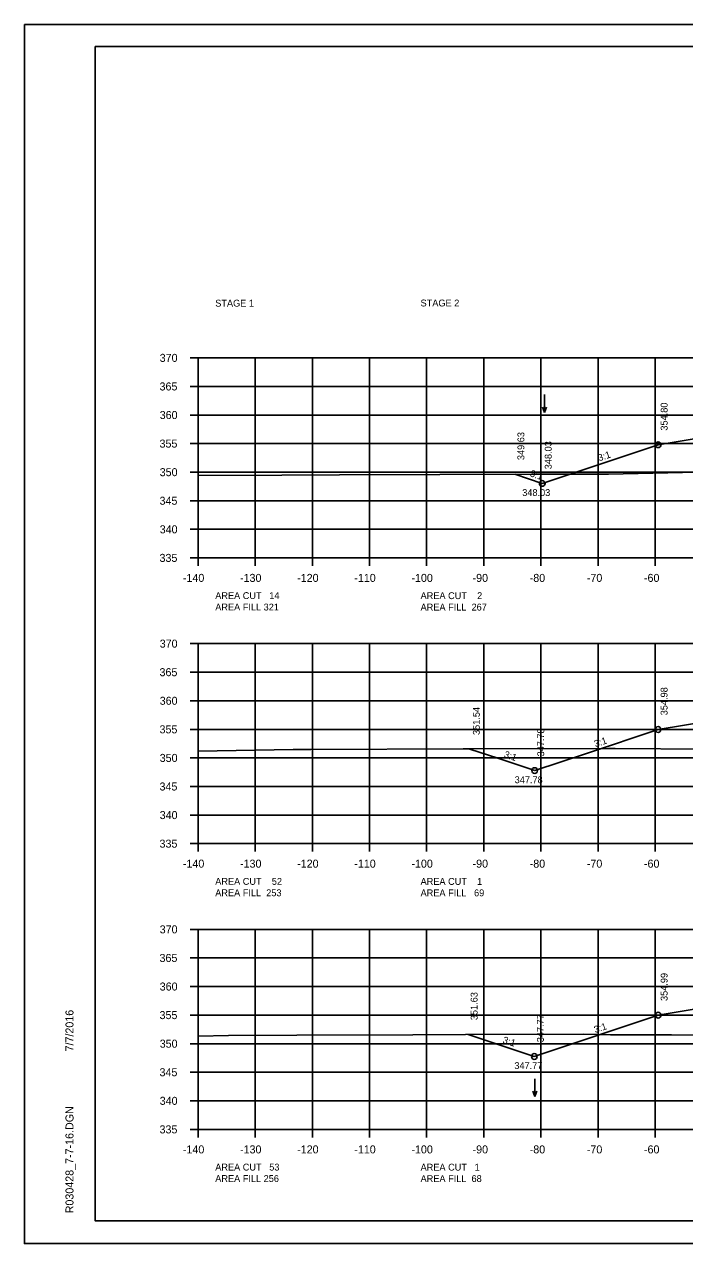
# Model space of a CAD drawing. Extents: x 1374859 to 1376773, y 382242 to 389804.
# Drawn here: x 1375964.2 to 1376079.7, y 384588.5 to 384801.8 of the extents above; entities that cross this region are included whole.
import ezdxf

# ---------------------------------------------------------------- set-up
doc = ezdxf.new("R2010")
doc.units = 0
for name, color, linetype in [('R_Axis', 7, 'Continuous'), ('R_Axis Annot', 7, 'Continuous'), ('R_Border', 7, 'Continuous'), ('R_Exist Surface', 7, 'Continuous'), ('R_Fin Surface', 7, 'Continuous'), ('R_Grid', 7, 'Continuous'), ('R_No Plot', 7, 'Continuous'), ('R_Water Annot', 7, 'Continuous'), ('R_Xsect Elev', 7, 'Continuous'), ('R_Xsect Slope', 7, 'Continuous')]:
    doc.layers.add(name, color=color, linetype=linetype)

msp = doc.modelspace()

# ---------------------------------------------------------------- linework, layer by layer
at = {"layer": 'R_Axis'}
for p, q in [((1375993.17, 384743.44), (1375994.57, 384743.44)), ((1375994.57, 384708.44), (1375994.57, 384743.44)), ((1375993.17, 384738.44), (1375994.57, 384738.44)), ((1375993.17, 384733.44), (1375994.57, 384733.44)), ((1375993.17, 384728.44), (1375994.57, 384728.44)), ((1375993.17, 384723.44), (1375994.57, 384723.44)), ((1375993.17, 384718.44), (1375994.57, 384718.44)), ((1375993.17, 384713.44), (1375994.57, 384713.44)), ((1375993.17, 384708.44), (1375994.57, 384708.44)), ((1375994.57, 384708.44), (1376274.57, 384708.44)), ((1375994.57, 384707.04), (1375994.57, 384708.44)), ((1376004.57, 384707.04), (1376004.57, 384708.44)), ((1376014.57, 384707.04), (1376014.57, 384708.44)), ((1376024.57, 384707.04), (1376024.57, 384708.44)), ((1376034.57, 384707.04), (1376034.57, 384708.44)), ((1376044.57, 384707.04), (1376044.57, 384708.44)), ((1376054.57, 384707.04), (1376054.57, 384708.44)), ((1376064.57, 384707.04), (1376064.57, 384708.44)), ((1376074.57, 384707.04), (1376074.57, 384708.44)), ((1375993.17, 384693.44), (1375994.57, 384693.44)), ((1375994.57, 384658.44), (1375994.57, 384693.44)), ((1375993.17, 384688.44), (1375994.57, 384688.44)), ((1375993.17, 384683.44), (1375994.57, 384683.44)), ((1375993.17, 384678.44), (1375994.57, 384678.44)), ((1375993.17, 384673.44), (1375994.57, 384673.44)), ((1375993.17, 384668.44), (1375994.57, 384668.44)), ((1375993.17, 384663.44), (1375994.57, 384663.44)), ((1375993.17, 384658.44), (1375994.57, 384658.44)), ((1375994.57, 384658.44), (1376274.57, 384658.44)), ((1375994.57, 384657.04), (1375994.57, 384658.44)), ((1376004.57, 384657.04), (1376004.57, 384658.44)), ((1376014.57, 384657.04), (1376014.57, 384658.44)), ((1376024.57, 384657.04), (1376024.57, 384658.44)), ((1376034.57, 384657.04), (1376034.57, 384658.44)), ((1376044.57, 384657.04), (1376044.57, 384658.44)), ((1376054.57, 384657.04), (1376054.57, 384658.44)), ((1376064.57, 384657.04), (1376064.57, 384658.44)), ((1376074.57, 384657.04), (1376074.57, 384658.44)), ((1375993.17, 384643.44), (1375994.57, 384643.44)), ((1375994.57, 384608.44), (1375994.57, 384643.44)), ((1375993.17, 384638.44), (1375994.57, 384638.44)), ((1375993.17, 384633.44), (1375994.57, 384633.44)), ((1375993.17, 384628.44), (1375994.57, 384628.44)), ((1375993.17, 384623.44), (1375994.57, 384623.44)), ((1375993.17, 384618.44), (1375994.57, 384618.44)), ((1375993.17, 384613.44), (1375994.57, 384613.44)), ((1375993.17, 384608.44), (1375994.57, 384608.44)), ((1375994.57, 384608.44), (1376274.57, 384608.44)), ((1375994.57, 384607.04), (1375994.57, 384608.44)), ((1376004.57, 384607.04), (1376004.57, 384608.44)), ((1376014.57, 384607.04), (1376014.57, 384608.44)), ((1376024.57, 384607.04), (1376024.57, 384608.44)), ((1376034.57, 384607.04), (1376034.57, 384608.44)), ((1376044.57, 384607.04), (1376044.57, 384608.44)), ((1376054.57, 384607.04), (1376054.57, 384608.44)), ((1376064.57, 384607.04), (1376064.57, 384608.44)), ((1376074.57, 384607.04), (1376074.57, 384608.44))]:
    msp.add_line(p, q, dxfattribs=at)
at = {"layer": 'R_Border'}
for p, q in [((1375976.57, 384797.9), (1376292.75, 384797.9)), ((1375976.57, 384592.44), (1375976.57, 384797.9)), ((1375976.57, 384592.44), (1375976.57, 384592.44)), ((1376292.75, 384592.44), (1375976.57, 384592.44))]:
    msp.add_line(p, q, dxfattribs=at)
at = {"layer": 'R_Exist Surface'}
for points in [[(1375994.57, 384722.88), (1376009.23, 384722.92), (1376019.29, 384722.96), (1376036.87, 384723.05), (1376052.92, 384723.07), (1376066.41, 384723.09), (1376079.35, 384723.4), (1376082.83, 384723.48)], [(1375994.57, 384674.64), (1376011.19, 384674.89), (1376011.4, 384674.89), (1376014.33, 384674.9), (1376040.94, 384675.01), (1376042.15, 384675.03), (1376066.27, 384675.09), (1376067.54, 384675.08), (1376083.52, 384674.97)], [(1375994.57, 384624.78), (1375999.91, 384624.86), (1376011.87, 384624.9), (1376032.17, 384625), (1376041.4, 384625.07), (1376061.97, 384625.12), (1376066.73, 384625), (1376077.4, 384624.96), (1376083.46, 384624.92)]]:
    msp.add_lwpolyline(points, dxfattribs=at)
at = {"layer": 'R_Fin Surface'}
for points in [[(1376050.01, 384723.07), (1376054.8, 384721.47), (1376075.09, 384728.23), (1376083.13, 384729.57), (1376097.09, 384731.9), (1376105.09, 384732.52), (1376134.59, 384734.79), (1376164.09, 384737.06), (1376172.09, 384737.68), (1376185.9, 384735.37), (1376194.09, 384734.01), (1376226.99, 384723.04)], [(1376042.16, 384674.99), (1376047.04, 384673.37), (1376053.49, 384671.22), (1376062.57, 384674.24), (1376075.08, 384678.41), (1376079.72, 384679.19), (1376083.12, 384679.75), (1376088.99, 384680.73), (1376097.08, 384682.08), (1376101.7, 384682.44), (1376105.08, 384682.7), (1376122.02, 384684), (1376134.58, 384684.97), (1376151.52, 384686.27), (1376164.08, 384687.24), (1376168.7, 384687.6), (1376172.08, 384687.86), (1376177.89, 384686.89), (1376185.89, 384685.55), (1376190.62, 384684.77), (1376194.08, 384684.19), (1376202, 384681.55), (1376212.33, 384678.11)], [(1376041.82, 384625.07), (1376053.42, 384621.2), (1376075.09, 384628.43), (1376083.13, 384629.77), (1376097.09, 384632.09), (1376105.09, 384632.71), (1376134.59, 384634.98), (1376164.09, 384637.25), (1376172.09, 384637.87), (1376185.9, 384635.57), (1376194.09, 384634.2), (1376212.95, 384627.91)]]:
    msp.add_lwpolyline(points, dxfattribs=at)
at = {"layer": 'R_Grid'}
for p, q in [((1375994.57, 384743.44), (1376274.57, 384743.44)), ((1375994.57, 384708.44), (1375994.57, 384743.44)), ((1376004.57, 384708.44), (1376004.57, 384743.44)), ((1376014.57, 384708.44), (1376014.57, 384743.44)), ((1376024.57, 384708.44), (1376024.57, 384743.44)), ((1376034.57, 384708.44), (1376034.57, 384743.44)), ((1376044.57, 384708.44), (1376044.57, 384743.44)), ((1376054.57, 384708.44), (1376054.57, 384743.44)), ((1376064.57, 384708.44), (1376064.57, 384743.44)), ((1376074.57, 384708.44), (1376074.57, 384743.44)), ((1375994.57, 384738.44), (1376274.57, 384738.44)), ((1375994.57, 384733.44), (1376274.57, 384733.44)), ((1375994.57, 384728.44), (1376274.57, 384728.44)), ((1375994.57, 384723.44), (1376274.57, 384723.44)), ((1375994.57, 384718.44), (1376274.57, 384718.44)), ((1375994.57, 384713.44), (1376274.57, 384713.44)), ((1375994.57, 384708.44), (1376274.57, 384708.44)), ((1375994.57, 384693.44), (1376274.57, 384693.44)), ((1375994.57, 384658.44), (1375994.57, 384693.44)), ((1376004.57, 384658.44), (1376004.57, 384693.44)), ((1376014.57, 384658.44), (1376014.57, 384693.44)), ((1376024.57, 384658.44), (1376024.57, 384693.44)), ((1376034.57, 384658.44), (1376034.57, 384693.44)), ((1376044.57, 384658.44), (1376044.57, 384693.44)), ((1376054.57, 384658.44), (1376054.57, 384693.44)), ((1376064.57, 384658.44), (1376064.57, 384693.44)), ((1376074.57, 384658.44), (1376074.57, 384693.44)), ((1375994.57, 384688.44), (1376274.57, 384688.44)), ((1375994.57, 384683.44), (1376274.57, 384683.44)), ((1375994.57, 384678.44), (1376274.57, 384678.44)), ((1375994.57, 384673.44), (1376274.57, 384673.44)), ((1375994.57, 384668.44), (1376274.57, 384668.44)), ((1375994.57, 384663.44), (1376274.57, 384663.44)), ((1375994.57, 384658.44), (1376274.57, 384658.44)), ((1375994.57, 384643.44), (1376274.57, 384643.44)), ((1375994.57, 384608.44), (1375994.57, 384643.44)), ((1376004.57, 384608.44), (1376004.57, 384643.44)), ((1376014.57, 384608.44), (1376014.57, 384643.44)), ((1376024.57, 384608.44), (1376024.57, 384643.44)), ((1376034.57, 384608.44), (1376034.57, 384643.44)), ((1376044.57, 384608.44), (1376044.57, 384643.44)), ((1376054.57, 384608.44), (1376054.57, 384643.44)), ((1376064.57, 384608.44), (1376064.57, 384643.44)), ((1376074.57, 384608.44), (1376074.57, 384643.44)), ((1375994.57, 384638.44), (1376274.57, 384638.44)), ((1375994.57, 384633.44), (1376274.57, 384633.44)), ((1375994.57, 384628.44), (1376274.57, 384628.44)), ((1375994.57, 384623.44), (1376274.57, 384623.44)), ((1375994.57, 384618.44), (1376274.57, 384618.44)), ((1375994.57, 384613.44), (1376274.57, 384613.44)), ((1375994.57, 384608.44), (1376274.57, 384608.44))]:
    msp.add_line(p, q, dxfattribs=at)
at = {"layer": 'R_No Plot'}
for p, q in [((1375964.17, 384801.79), (1376297.5, 384801.79)), ((1375964.17, 384588.46), (1376297.5, 384588.46))]:
    msp.add_line(p, q, dxfattribs=at)
for points in [[(1375964.16, 384801.79), (1376297.5, 384801.79), (1376297.5, 384588.46), (1375964.16, 384588.46)], [(1376210.49, 384797.9), (1376210.49, 384788.02), (1376246.22, 384788.02), (1376246.22, 384785.1), (1376269.42, 384785.1), (1376269.42, 384760.77), (1376292.75, 384760.77), (1376292.75, 384592.44), (1375976.57, 384592.44), (1375976.57, 384797.9)]]:
    msp.add_lwpolyline(points, close=True, dxfattribs=at)
for centre in [(1376075.09, 384728.23), (1376054.8, 384721.47), (1376075.07, 384678.41), (1376053.48, 384671.22), (1376075.09, 384628.43), (1376053.42, 384621.2)]:
    msp.add_circle(centre, 0.5, dxfattribs=at)
at = {"layer": 'R_Water Annot'}
for p, q in [((1376055.22, 384737.02), (1376055.22, 384733.88)), ((1376055.22, 384733.88), (1376054.87, 384734.84)), ((1376055.22, 384733.88), (1376055.57, 384734.84)), ((1376053.49, 384617.31), (1376053.49, 384614.17)), ((1376053.49, 384614.17), (1376053.14, 384615.13)), ((1376053.49, 384614.17), (1376053.84, 384615.13))]:
    msp.add_line(p, q, dxfattribs=at)

# ---------------------------------------------------------------- texts
at = {"layer": 'R_Axis Annot'}
for s, p in [('STAGE 1', (1375997.57, 384752.41)), ('STAGE 2', (1376033.51, 384752.44))]:
    msp.add_text(s, height=1.2, rotation=360, dxfattribs=at).set_placement(p)
for s, height, p in [('370', 1.4, (1375987.85, 384742.74)), ('365', 1.4, (1375987.82, 384737.74)), ('360', 1.4, (1375987.85, 384732.74)), ('355', 1.4, (1375987.82, 384727.74)), ('350', 1.4, (1375987.85, 384722.74)), ('345', 1.4, (1375987.82, 384717.74)), ('340', 1.4, (1375987.85, 384712.74)), ('335', 1.4, (1375987.82, 384707.74)), ('-140', 1.4, (1375991.91, 384704.24)), ('-130', 1.4, (1376001.91, 384704.24)), ('-120', 1.4, (1376011.91, 384704.24)), ('-110', 1.4, (1376021.91, 384704.24)), ('-100', 1.4, (1376031.91, 384704.24)), ('-90', 1.4, (1376042.61, 384704.24)), ('-80', 1.4, (1376052.61, 384704.24)), ('-70', 1.4, (1376062.61, 384704.24)), ('-60', 1.4, (1376072.61, 384704.24)), ('AREA CUT   14', 1.2, (1375997.57, 384701.24)), ('AREA CUT    2', 1.2, (1376033.51, 384701.23)), ('AREA FILL 321', 1.2, (1375997.57, 384699.24)), ('AREA FILL  267', 1.2, (1376033.51, 384699.23)), ('370', 1.4, (1375987.85, 384692.74)), ('365', 1.4, (1375987.82, 384687.74)), ('360', 1.4, (1375987.85, 384682.74)), ('355', 1.4, (1375987.82, 384677.74)), ('350', 1.4, (1375987.85, 384672.74)), ('345', 1.4, (1375987.82, 384667.74)), ('340', 1.4, (1375987.85, 384662.74)), ('335', 1.4, (1375987.82, 384657.74)), ('-140', 1.4, (1375991.91, 384654.24)), ('-130', 1.4, (1376001.91, 384654.24)), ('-120', 1.4, (1376011.91, 384654.24)), ('-110', 1.4, (1376021.91, 384654.24)), ('-100', 1.4, (1376031.91, 384654.24)), ('-90', 1.4, (1376042.61, 384654.24)), ('-80', 1.4, (1376052.61, 384654.24)), ('-70', 1.4, (1376062.61, 384654.24)), ('-60', 1.4, (1376072.61, 384654.24)), ('AREA CUT    52', 1.2, (1375997.57, 384651.24)), ('AREA CUT    1', 1.2, (1376033.51, 384651.23)), ('AREA FILL  253', 1.2, (1375997.57, 384649.24)), ('AREA FILL   69', 1.2, (1376033.51, 384649.23)), ('370', 1.4, (1375987.85, 384642.74)), ('365', 1.4, (1375987.82, 384637.74)), ('360', 1.4, (1375987.85, 384632.74)), ('355', 1.4, (1375987.82, 384627.74)), ('350', 1.4, (1375987.85, 384622.74)), ('345', 1.4, (1375987.82, 384617.74)), ('340', 1.4, (1375987.85, 384612.74)), ('335', 1.4, (1375987.82, 384607.74)), ('-140', 1.4, (1375991.91, 384604.24)), ('-130', 1.4, (1376001.91, 384604.24)), ('-120', 1.4, (1376011.91, 384604.24)), ('-110', 1.4, (1376021.91, 384604.24)), ('-100', 1.4, (1376031.91, 384604.24)), ('-90', 1.4, (1376042.61, 384604.24)), ('-80', 1.4, (1376052.61, 384604.24)), ('-70', 1.4, (1376062.61, 384604.24)), ('-60', 1.4, (1376072.61, 384604.24)), ('AREA CUT   53', 1.2, (1375997.57, 384601.24)), ('AREA CUT   1', 1.2, (1376033.51, 384601.23)), ('AREA FILL 256', 1.2, (1375997.57, 384599.24)), ('AREA FILL  68', 1.2, (1376033.51, 384599.23))]:
    msp.add_text(s, height=height, dxfattribs=at).set_placement(p)
at = {"layer": 'R_Border'}
for s, p in [('7/7/2016', (1375972.76, 384622.08)), ('R030428_7-7-16.DGN', (1375972.76, 384593.76))]:
    msp.add_text(s, height=1.4, rotation=90, dxfattribs=at).set_placement(p)
at = {"layer": 'R_Xsect Elev'}
for s, p in [('354.80', (1376076.74, 384730.71)), ('349.63', (1376051.67, 384725.55)), ('348.03', (1376056.45, 384723.95)), ('354.98', (1376076.73, 384680.9)), ('351.54', (1376043.87, 384677.45)), ('347.78', (1376055.14, 384673.7)), ('354.99', (1376076.74, 384630.91)), ('351.63', (1376043.48, 384627.55)), ('347.77', (1376055.08, 384623.69))]:
    msp.add_text(s, height=1.2, rotation=90, dxfattribs=at).set_placement(p)
for s, p in [('348.03', (1376051.3, 384719.27)), ('347.78', (1376049.98, 384669.02)), ('347.77', (1376049.92, 384619))]:
    msp.add_text(s, height=1.2, dxfattribs=at).set_placement(p)
at = {"layer": 'R_Xsect Slope'}
for rotation, p in [(18.4349, (1376064.78, 384725.33)), (341.5651, (1376052.56, 384722.74)), (18.4351, (1376064.12, 384675.29)), (341.565, (1376048.01, 384673.57)), (18.4349, (1376064.1, 384625.29)), (341.5651, (1376047.78, 384623.61))]:
    msp.add_text('3:1', height=1.2, rotation=rotation, dxfattribs=at).set_placement(p)

doc.saveas('drawing.dxf')
